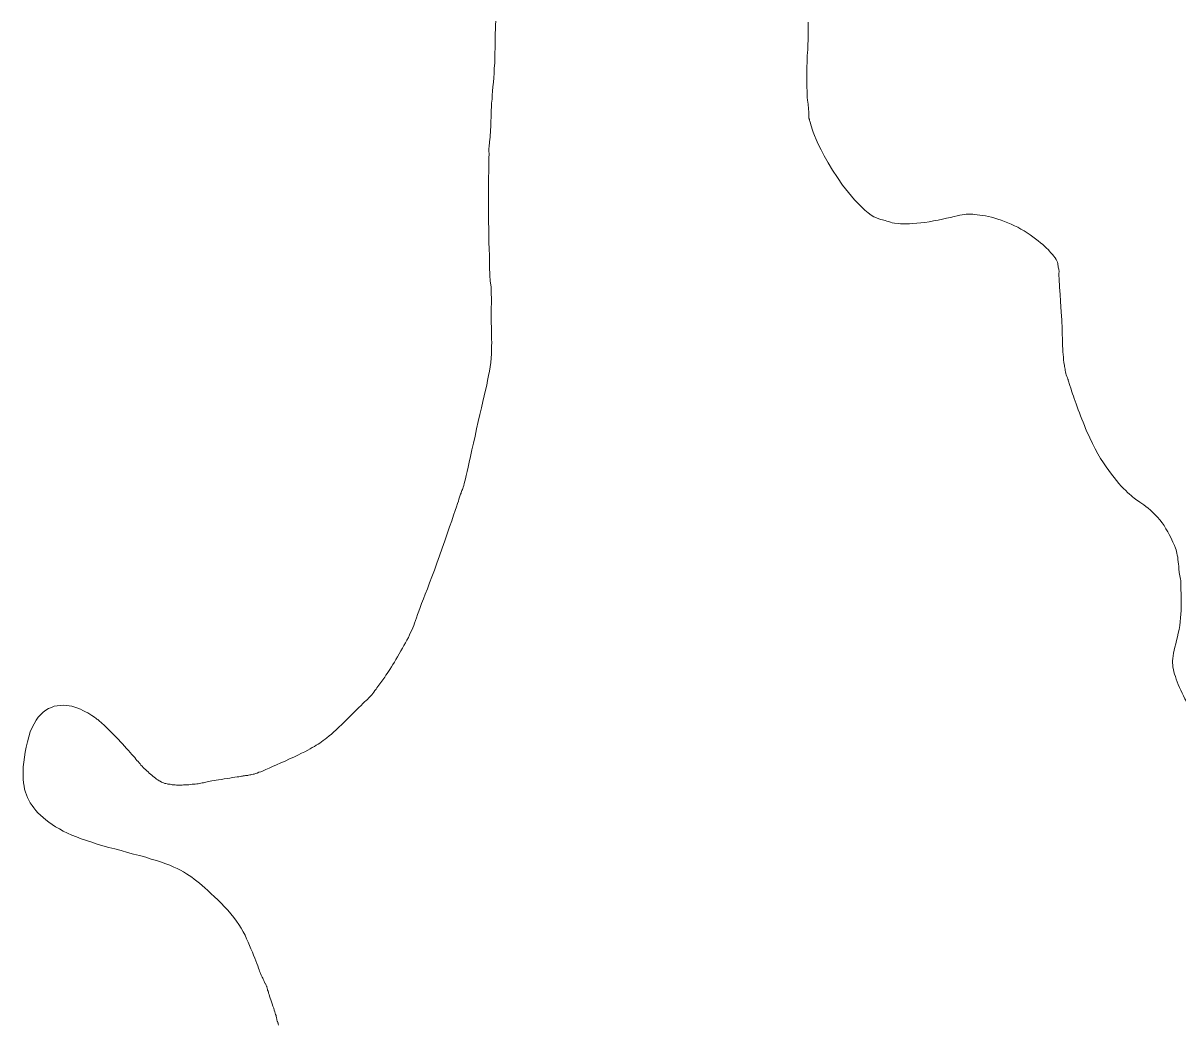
# Model space of a CAD drawing. Extents: x 553962 to 842807, y 8883888 to 9032388.
# Drawn here: x 746627 to 747234, y 8956187 to 8956714 of the extents above; entities that cross this region are included whole.
import ezdxf

# ---------------------------------------------------------------- set-up
doc = ezdxf.new("R2010")
doc.units = 0
doc.header["$LTSCALE"] = 200
doc.layers.add('8', color=7, linetype='Continuous', lineweight=13)

msp = doc.modelspace()

# ---------------------------------------------------------------- linework, layer by layer
at = {"layer": '8'}
msp.add_line((747067.7, 8956617.5), (747064.2, 8956621), dxfattribs=at)
for points in [[(746875.6, 8956714.9), (746875.5, 8956713), (746875.4, 8956710.8), (746875.3, 8956708.5), (746875.3, 8956706.1), (746875.2, 8956703.5), (746875.2, 8956700.9), (746875.1, 8956698.2), (746875, 8956695.5), (746875, 8956692.8), (746874.8, 8956690.2), (746874.7, 8956687.7), (746874.5, 8956685.2), (746874.3, 8956682.8), (746874.1, 8956680.4), (746873.9, 8956678.2), (746873.7, 8956676), (746873.6, 8956673.9), (746873.4, 8956671.8), (746873.3, 8956669.9), (746873.2, 8956668), (746873.1, 8956666.1), (746873.1, 8956664.3)], [(747064.2, 8956621), (747061, 8956624.9), (747057.9, 8956628.8), (747055.2, 8956632.8), (747052.6, 8956636.7), (747050.3, 8956640.5), (747048.3, 8956644.1), (747046.7, 8956647.3), (747045.2, 8956650.2), (747044.1, 8956652.7), (747043.2, 8956654.8), (747042.5, 8956656.6), (747042, 8956658.1), (747041.6, 8956659.4), (747041.3, 8956660.4), (747041.1, 8956661.3), (747040.9, 8956661.9), (747040.7, 8956662.4), (747040.6, 8956662.8), (747040.5, 8956663.2), (747040.4, 8956663.4), (747040.3, 8956663.7), (747040.2, 8956663.9), (747040.2, 8956664.2), (747040.2, 8956664.6), (747040.2, 8956665), (747040.2, 8956665.4), (747040.2, 8956666), (747040.2, 8956666.5), (747040.2, 8956667.1), (747040.2, 8956667.7), (747040.1, 8956668.3), (747040.1, 8956669), (747040, 8956669.7), (747039.9, 8956670.4), (747039.8, 8956671.3), (747039.6, 8956672.3), (747039.5, 8956673.4), (747039.4, 8956674.8), (747039.3, 8956676.4), (747039.3, 8956678.2), (747039.2, 8956680.2), (747039.2, 8956682.3), (747039.2, 8956684.6), (747039.2, 8956686.8), (747039.2, 8956689.1), (747039.2, 8956691.2), (747039.3, 8956693.2), (747039.3, 8956695.1), (747039.4, 8956696.8), (747039.5, 8956698.4), (747039.6, 8956699.9), (747039.6, 8956701.4), (747039.7, 8956703), (747039.8, 8956704.6), (747039.8, 8956706.3), (747039.9, 8956708.2), (747039.9, 8956710.2), (747039.9, 8956712.3), (747039.9, 8956714.4)], [(746873.1, 8956664.3), (746873, 8956662.6), (746873, 8956661), (746872.9, 8956659.4), (746872.8, 8956657.9), (746872.8, 8956656.5), (746872.7, 8956655.2), (746872.6, 8956653.9), (746872.4, 8956652.7), (746872.3, 8956651.6), (746872.2, 8956650.6), (746872.1, 8956649.7), (746872.1, 8956648.9), (746872, 8956648.2), (746872, 8956647.6), (746872, 8956647), (746872, 8956646.5), (746872, 8956646.1), (746872.1, 8956645.7), (746872.1, 8956645.3), (746872.1, 8956645), (746872.1, 8956644.7), (746872.1, 8956644.3), (746872, 8956643.8), (746872, 8956643), (746872, 8956641.9), (746871.9, 8956640.4), (746871.9, 8956638.4), (746871.9, 8956635.9), (746871.8, 8956632.8), (746871.8, 8956629.2), (746871.8, 8956625.2), (746871.8, 8956621.1), (746871.8, 8956616.9), (746871.8, 8956612.9), (746871.8, 8956609.2), (746871.9, 8956605.9)], [(746871.9, 8956605.9), (746871.9, 8956603.2), (746871.9, 8956600.9), (746872, 8956599.1), (746872, 8956597.6), (746872.1, 8956596.3), (746872.1, 8956595.2), (746872.1, 8956594.1), (746872.2, 8956592.9), (746872.2, 8956591.6), (746872.2, 8956590.2), (746872.2, 8956588.8), (746872.2, 8956587.3), (746872.3, 8956585.7), (746872.3, 8956584.3), (746872.4, 8956582.8), (746872.4, 8956581.6), (746872.5, 8956580.4), (746872.6, 8956579.3), (746872.7, 8956578.3), (746872.8, 8956577.3), (746873, 8956576.2), (746873.1, 8956575.2), (746873.1, 8956574), (746873.2, 8956572.7), (746873.2, 8956571.3), (746873.3, 8956569.7), (746873.3, 8956568), (746873.3, 8956566.3), (746873.2, 8956564.5), (746873.2, 8956562.8), (746873.2, 8956561.2), (746873.2, 8956559.7), (746873.2, 8956558.3), (746873.2, 8956557), (746873.2, 8956555.8), (746873.3, 8956554.6), (746873.3, 8956553.4), (746873.4, 8956552.2), (746873.4, 8956550.9), (746873.4, 8956549.4), (746873.4, 8956547.8), (746873.5, 8956546), (746873.4, 8956544.1), (746873.4, 8956542.1), (746873.3, 8956540), (746873.1, 8956537.8), (746872.9, 8956535.5), (746872.6, 8956533.2), (746872.3, 8956530.9), (746871.8, 8956528.6), (746871.3, 8956526.1), (746870.8, 8956523.6), (746870.2, 8956520.9), (746869.5, 8956518), (746868.8, 8956514.9), (746868, 8956511.7), (746867.2, 8956508.1), (746866.3, 8956504.4), (746865.5, 8956500.6), (746864.7, 8956496.8), (746863.8, 8956493.1), (746863, 8956489.5), (746862.3, 8956486.1), (746861.6, 8956483.1)], [(746861.6, 8956483.1), (746861, 8956480.4), (746860.5, 8956478.1), (746860, 8956476.1), (746859.6, 8956474.4), (746859.3, 8956473), (746859, 8956471.8), (746858.7, 8956470.8), (746858.5, 8956470), (746858.2, 8956469.3), (746858, 8956468.7), (746857.8, 8956468.1), (746857.6, 8956467.7), (746857.4, 8956467.2), (746857.3, 8956466.8), (746857.1, 8956466.3), (746856.9, 8956465.8), (746856.7, 8956465.2), (746856.5, 8956464.6), (746856.2, 8956463.7), (746855.9, 8956462.6), (746855.5, 8956461.3), (746854.9, 8956459.6), (746854.2, 8956457.6), (746853.4, 8956455.2), (746852.5, 8956452.3), (746851.3, 8956449), (746850.1, 8956445.4), (746848.8, 8956441.7), (746847.4, 8956437.8), (746846, 8956433.8), (746844.6, 8956430), (746843.3, 8956426.3), (746842, 8956422.8), (746840.8, 8956419.6), (746839.6, 8956416.5), (746838.5, 8956413.7)], [(746838.5, 8956413.7), (746837.6, 8956411.2), (746836.6, 8956408.8), (746835.8, 8956406.6), (746835.1, 8956404.7), (746834.4, 8956402.9), (746833.9, 8956401.3), (746833.3, 8956399.9), (746832.9, 8956398.5), (746832.4, 8956397.2), (746831.9, 8956396), (746831.4, 8956394.8), (746830.8, 8956393.5), (746830.2, 8956392.2), (746829.6, 8956390.9), (746828.8, 8956389.5), (746828.1, 8956388.1), (746827.3, 8956386.7), (746826.5, 8956385.2), (746825.6, 8956383.8), (746824.8, 8956382.3), (746823.9, 8956380.8), (746823.1, 8956379.4), (746822.3, 8956378), (746821.4, 8956376.7), (746820.7, 8956375.4), (746819.9, 8956374.1), (746819.2, 8956373), (746818.5, 8956371.9), (746817.8, 8956371), (746817.2, 8956370.1), (746816.7, 8956369.3), (746816.1, 8956368.6), (746815.6, 8956367.9), (746815.1, 8956367.2), (746814.6, 8956366.5), (746814.1, 8956365.8), (746813.6, 8956365.2), (746813.1, 8956364.4), (746812.6, 8956363.7), (746812, 8956363), (746811.5, 8956362.2), (746811, 8956361.5), (746810.4, 8956360.8), (746809.9, 8956360.2), (746809.3, 8956359.6), (746808.7, 8956359), (746808.1, 8956358.3), (746807.4, 8956357.7), (746806.6, 8956357), (746805.7, 8956356.1), (746804.7, 8956355.2), (746803.6, 8956354.1), (746802.3, 8956352.8), (746800.9, 8956351.4), (746799.4, 8956349.9), (746797.8, 8956348.3), (746796.2, 8956346.7), (746794.6, 8956345.2), (746793.1, 8956343.7), (746791.7, 8956342.3), (746790.3, 8956341.1), (746789.1, 8956340), (746787.9, 8956339.1), (746786.8, 8956338.2)], [(746666.3, 8956347.7), (746665.8, 8956348), (746665.3, 8956348.4), (746664.7, 8956348.8), (746664, 8956349.3), (746663.1, 8956349.9), (746662.1, 8956350.5), (746661, 8956351.2), (746659.8, 8956351.8), (746658.5, 8956352.5), (746657.2, 8956353.2), (746655.7, 8956353.8), (746654.2, 8956354.3), (746652.7, 8956354.7), (746651.2, 8956355), (746649.6, 8956355.2), (746648.1, 8956355.3), (746646.5, 8956355.2), (746644.9, 8956355), (746643.4, 8956354.7), (746641.9, 8956354.1), (746640.4, 8956353.5), (746639, 8956352.6), (746637.6, 8956351.6), (746636.3, 8956350.4), (746635, 8956349), (746633.8, 8956347.4), (746632.8, 8956345.5), (746631.7, 8956343.5), (746630.8, 8956341.2), (746630, 8956338.7), (746629.3, 8956336), (746628.7, 8956333.3), (746628.1, 8956330.6), (746627.7, 8956327.9), (746627.4, 8956325.3), (746627.1, 8956322.8), (746627, 8956320.5), (746627, 8956318.4), (746627.1, 8956316.4), (746627.2, 8956314.5), (746627.5, 8956312.8), (746627.8, 8956311.2), (746628.3, 8956309.6), (746628.8, 8956308.1), (746629.4, 8956306.7), (746630.1, 8956305.3), (746630.8, 8956303.9), (746631.7, 8956302.6), (746632.6, 8956301.3), (746633.7, 8956300), (746634.8, 8956298.7), (746636.1, 8956297.5), (746637.5, 8956296.2), (746639, 8956295), (746640.6, 8956293.7), (746642.3, 8956292.5), (746644.1, 8956291.3), (746646.1, 8956290.2), (746648.1, 8956289.1), (746650.3, 8956288), (746652.6, 8956287), (746655.1, 8956286), (746657.6, 8956285), (746660.3, 8956284.1)], [(746694.7, 8956318.5), (746694, 8956319), (746693.3, 8956319.6), (746692.7, 8956320.2), (746692, 8956320.8), (746691.4, 8956321.4), (746690.7, 8956322), (746690.1, 8956322.6), (746689.6, 8956323.2), (746689, 8956323.8), (746688.5, 8956324.4), (746688, 8956325), (746687.5, 8956325.6), (746686.9, 8956326.2), (746686.3, 8956326.9), (746685.7, 8956327.7), (746685, 8956328.5), (746684.2, 8956329.4), (746683.3, 8956330.4), (746682.4, 8956331.5), (746681.4, 8956332.6), (746680.4, 8956333.7), (746679.3, 8956334.9), (746678.2, 8956336.1), (746677.1, 8956337.3), (746675.9, 8956338.5), (746674.7, 8956339.7), (746673.5, 8956340.9), (746672.4, 8956342), (746671.3, 8956343.1), (746670.3, 8956344), (746669.4, 8956344.9), (746668.6, 8956345.7), (746667.9, 8956346.3), (746667.3, 8956346.8), (746666.8, 8956347.2), (746666.3, 8956347.7)], [(746786.8, 8956338.2), (746785.8, 8956337.4), (746784.8, 8956336.7), (746783.9, 8956336), (746783, 8956335.4), (746782.1, 8956334.8), (746781.2, 8956334.2), (746780.2, 8956333.6), (746779.1, 8956333), (746778, 8956332.3), (746776.7, 8956331.6), (746775.2, 8956330.8), (746773.4, 8956330), (746771.5, 8956329), (746769.4, 8956328), (746767.1, 8956327), (746764.8, 8956325.9), (746762.6, 8956324.9), (746760.3, 8956323.9), (746758.2, 8956323), (746756.4, 8956322.1), (746754.7, 8956321.4), (746753.3, 8956320.8), (746752.1, 8956320.3), (746751, 8956320), (746750.1, 8956319.6), (746749.3, 8956319.3), (746748.6, 8956319.1), (746748, 8956319), (746747.3, 8956318.8), (746746.7, 8956318.7), (746746.2, 8956318.6), (746745.6, 8956318.5), (746745.1, 8956318.4), (746744.7, 8956318.4), (746744.2, 8956318.3), (746743.9, 8956318.3)], [(746743.9, 8956318.3), (746743.5, 8956318.2), (746743.2, 8956318.2), (746742.8, 8956318.1), (746742.4, 8956318), (746741.9, 8956317.9), (746741.2, 8956317.8), (746740.5, 8956317.7), (746739.6, 8956317.6), (746738.4, 8956317.4), (746737.1, 8956317.2), (746735.7, 8956317), (746734.3, 8956316.8), (746732.8, 8956316.5), (746731.3, 8956316.3), (746729.8, 8956316.1), (746728.5, 8956315.9), (746727.4, 8956315.7), (746726.3, 8956315.5), (746725.4, 8956315.3), (746724.6, 8956315.1), (746723.8, 8956315), (746723.1, 8956314.8), (746722.4, 8956314.7), (746721.8, 8956314.5), (746721.1, 8956314.4), (746720.4, 8956314.3), (746719.7, 8956314.2), (746719, 8956314), (746718.3, 8956313.9), (746717.5, 8956313.8), (746716.7, 8956313.8), (746715.9, 8956313.7), (746715, 8956313.6), (746714.1, 8956313.5), (746713.2, 8956313.5), (746712.3, 8956313.4), (746711.4, 8956313.4), (746710.6, 8956313.3), (746709.8, 8956313.3), (746709, 8956313.3), (746708.3, 8956313.3), (746707.6, 8956313.3), (746707, 8956313.4), (746706.4, 8956313.4), (746705.9, 8956313.5), (746705.4, 8956313.5), (746704.8, 8956313.6), (746704.3, 8956313.7), (746703.8, 8956313.8), (746703.2, 8956313.8), (746702.7, 8956314), (746702.1, 8956314.1), (746701.5, 8956314.2), (746700.9, 8956314.4), (746700.3, 8956314.7), (746699.7, 8956314.9), (746699.1, 8956315.3), (746698.5, 8956315.6), (746697.9, 8956316), (746697.2, 8956316.4), (746696.6, 8956316.9), (746696, 8956317.4), (746695.3, 8956317.9), (746694.7, 8956318.5)], [(746660.3, 8956284.1), (746663.1, 8956283.2), (746666, 8956282.3), (746669, 8956281.4), (746672.1, 8956280.5), (746675.3, 8956279.7), (746678.6, 8956278.8), (746681.9, 8956277.9), (746685.1, 8956277), (746688.3, 8956276.2), (746691.5, 8956275.3), (746694.4, 8956274.4), (746697.2, 8956273.6), (746699.7, 8956272.8), (746702.1, 8956271.9), (746704.2, 8956271.1), (746706.2, 8956270.2), (746708.1, 8956269.4), (746709.8, 8956268.5), (746711.4, 8956267.6), (746712.9, 8956266.7), (746714.3, 8956265.8), (746715.7, 8956264.9), (746717, 8956263.9), (746718.4, 8956262.8), (746719.8, 8956261.7), (746721.2, 8956260.5), (746722.6, 8956259.2), (746724.2, 8956257.8), (746725.8, 8956256.2), (746727.6, 8956254.6), (746729.4, 8956252.9), (746731.2, 8956251.2), (746733, 8956249.3), (746734.7, 8956247.5), (746736.3, 8956245.6), (746737.9, 8956243.7)], [(746737.9, 8956243.7), (746739.2, 8956241.8), (746740.5, 8956239.9), (746741.7, 8956238), (746742.7, 8956236.1), (746743.7, 8956234.3), (746744.5, 8956232.5), (746745.3, 8956230.7), (746746.1, 8956228.9), (746746.8, 8956227.1), (746747.6, 8956225.4), (746748.2, 8956223.8), (746748.8, 8956222.2), (746749.4, 8956220.8), (746749.9, 8956219.4), (746750.4, 8956218.2), (746750.8, 8956217.1), (746751.1, 8956216.2), (746751.4, 8956215.4), (746751.6, 8956214.8), (746751.8, 8956214.2), (746752, 8956213.8), (746752.2, 8956213.3), (746752.4, 8956213), (746752.5, 8956212.6), (746752.7, 8956212.2), (746753, 8956211.7), (746753.2, 8956211.3), (746753.4, 8956210.9), (746753.6, 8956210.5), (746753.8, 8956210), (746754, 8956209.6), (746754.2, 8956209.2), (746754.4, 8956208.9), (746754.6, 8956208.6), (746754.7, 8956208.2), (746754.8, 8956207.9), (746755, 8956207.6), (746755.1, 8956207.3), (746755.2, 8956207), (746755.3, 8956206.6), (746755.4, 8956206.3), (746755.5, 8956205.9), (746755.6, 8956205.5), (746755.8, 8956205), (746756, 8956204.4), (746756.1, 8956203.8), (746756.4, 8956203.1), (746756.6, 8956202.3), (746757, 8956201.3), (746757.3, 8956200.3), (746757.7, 8956199.3), (746758, 8956198.2), (746758.4, 8956197.1), (746758.8, 8956196), (746759.1, 8956195), (746759.4, 8956194.1), (746759.6, 8956193.3), (746759.8, 8956192.7), (746760, 8956192.1), (746760.1, 8956191.6), (746760.2, 8956191.1), (746760.3, 8956190.7), (746760.4, 8956190.4), (746760.5, 8956190)], [(746760.5, 8956190), (746760.5, 8956189.7), (746760.6, 8956189.4), (746760.7, 8956189.1), (746760.8, 8956188.9), (746760.9, 8956188.6), (746761, 8956188.3), (746761.1, 8956188.1), (746761.2, 8956187.8), (746761.2, 8956187.5), (746761.3, 8956187.2), (746761.4, 8956187)]]:
    msp.add_lwpolyline(points, dxfattribs=at)
for points in [[(747171.8, 8956579.5), (747171.6, 8956582.4), (747172.1, 8956583.7), (747171.2, 8956585.4), (747171.2, 8956588.4), (747169.5, 8956590.9), (747164.4, 8956596.9), (747152.1, 8956606.2), (747137.7, 8956612.1), (747125, 8956613.8), (747121.1, 8956613.4), (747100.3, 8956608.3), (747085.1, 8956608.3), (747082.5, 8956609.6), (747080.4, 8956610), (747073, 8956612), (747067.7, 8956617.5)], [(747557.2, 8956026.8), (747559.1, 8956027), (747560.8, 8956027.3), (747566.8, 8956029.4), (747583.7, 8956032.4), (747587.6, 8956034.1), (747593.9, 8956036.2), (747613.9, 8956040), (747624.1, 8956042.6), (747643.8, 8956048.7), (747654.2, 8956054.2), (747669.5, 8956060.8), (747692.4, 8956065.1), (747697.1, 8956066.3), (747703.8, 8956069.3), (747708.9, 8956072.7), (747731.9, 8956085.4), (747733.6, 8956087.1), (747775.2, 8956100.3), (747802.7, 8956105.4), (747807.4, 8956106.7), (747813.1, 8956108.8), (747824, 8956110.5), (747832.3, 8956111.3), (747839.8, 8956112.6), (747842.5, 8956114.4), (747834, 8956119.9), (747827.1, 8956121.3), (747811, 8956122.4), (747798.5, 8956122.4), (747779.3, 8956123.8), (747747, 8956123.6), (747731.8, 8956124.9), (747706.6, 8956126.1), (747691.8, 8956127.4), (747670.5, 8956129.7), (747642.7, 8956129), (747607.3, 8956127.4), (747565.8, 8956126.1), (747561, 8956124.4), (747551.2, 8956122.2), (747542.6, 8956121.1), (747536.2, 8956121.5), (747514.1, 8956124.1), (747489.1, 8956124.9), (747468.3, 8956126.6), (747459.8, 8956127.5), (747392.8, 8956136.4), (747373.7, 8956139.3), (747371.5, 8956140.2), (747359.2, 8956142.3), (747352.4, 8956144), (747343.1, 8956147), (747331.6, 8956151.7), (747320.6, 8956157.2), (747311.7, 8956163.5), (747300.2, 8956173.7), (747295.1, 8956179.2), (747285.8, 8956191.6), (747283.7, 8956195.4), (747276, 8956205.6), (747271, 8956212.8), (747266.4, 8956217.2), (747256.9, 8956226.3), (747251.4, 8956233.1), (747246.8, 8956241.2), (747244.6, 8956247.1), (747244.6, 8956251), (747247.6, 8956263.7), (747253.1, 8956276.5), (747256.4, 8956282.6), (747255.2, 8956300.2), (747254.8, 8956305.3), (747252.7, 8956324.8), (747251, 8956332.9), (747242.9, 8956349.8), (747236.1, 8956361.7), (747231.5, 8956373.6), (747231.1, 8956381.3), (747236.1, 8956397), (747236.1, 8956413.5), (747235.7, 8956419), (747236.1, 8956420.3), (747234.9, 8956424.6), (747234.9, 8956426.7), (747234.4, 8956432.2), (747233.6, 8956436.4), (747232.8, 8956439), (747225.5, 8956453.8), (747214.1, 8956462.3), (747209.8, 8956464.9), (747199.6, 8956475.5), (747187.8, 8956493.7), (747176.7, 8956525.1), (747176.7, 8956526.4), (747175, 8956529.8), (747175, 8956532.8), (747174.2, 8956534.9), (747173.3, 8956550.2), (747173.6, 8956554.7), (747171.8, 8956579.5)]]:
    msp.add_open_spline(points, degree=3, dxfattribs=at)

doc.saveas('drawing.dxf')
